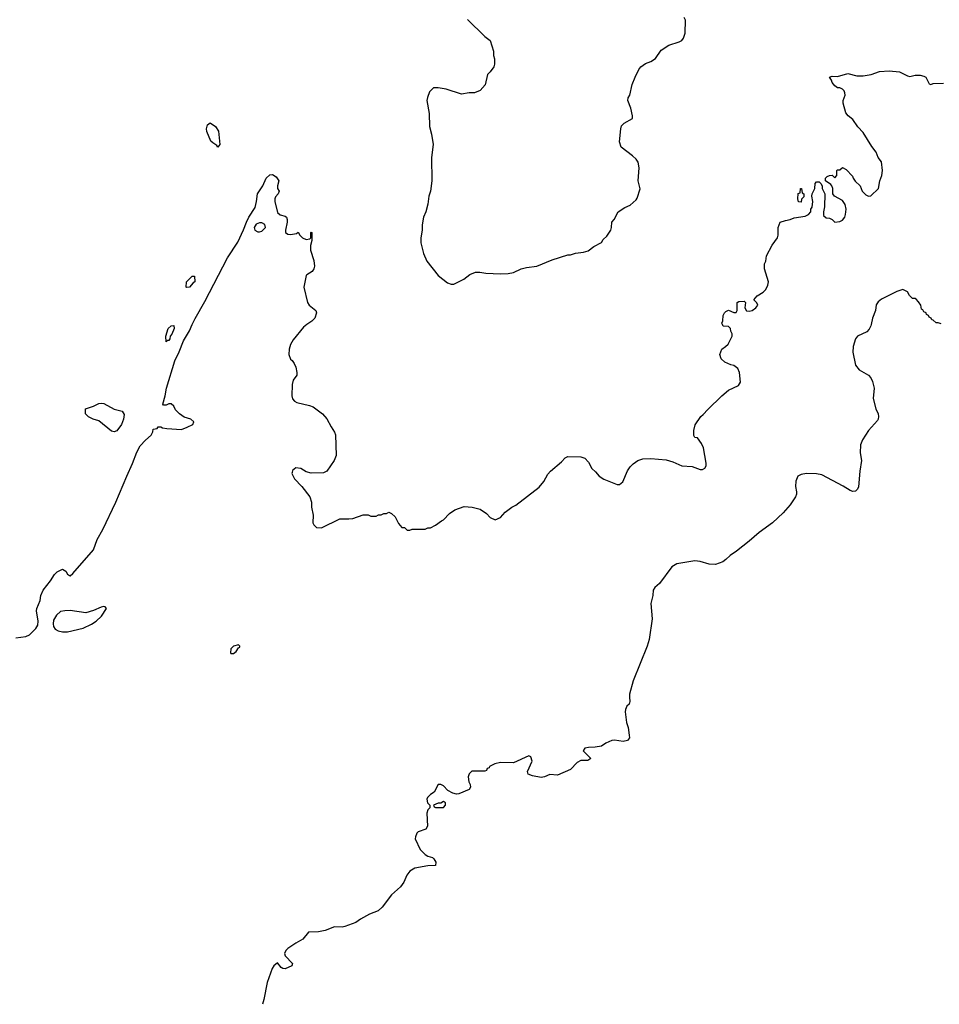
# Model space of a CAD drawing. Header units: inches. Extents: x 1934316 to 2140091, y 524953 to 667329.
# Tile 335 of 384: x 2111340 to 2118437, y 544754 to 552353. Entities that reach past the tile are written whole.
import ezdxf

# ---------------------------------------------------------------- set-up
doc = ezdxf.new("R2010")
doc.units = ezdxf.units.IN
doc.header["$MEASUREMENT"] = 0
doc.layers.add('C1514', color=7, linetype='Continuous')
doc.layers.add('C1515', color=7, linetype='Continuous')

msp = doc.modelspace()

# ---------------------------------------------------------------- linework, layer by layer
at = {"layer": 'C1514', "color": 5}
for points, elevation in [([(2111310, 547581.8), (2111386.6, 547593.4), (2111414.8, 547605.2), (2111465.6, 547654.4), (2111479.7, 547680.3), (2111483.6, 547710), (2111469.7, 547790), (2111472.1, 547807.9), (2111499.3, 547870), (2111504, 547910), (2111522.7, 547950), (2111578.9, 548021.1), (2111609.5, 548070), (2111630, 548090.7), (2111670, 548111.3), (2111696.9, 548096.9), (2111710, 548074), (2111723.6, 548063.6), (2111730, 548062), (2111750, 548078), (2111910, 548261), (2111938, 548342), (2111981.7, 548418.3), (2112083, 548630), (2112166, 548830), (2112211.7, 548928.3), (2112244.4, 549015.6), (2112270, 549063.8), (2112310, 549107.3), (2112354.6, 549145.4), (2112367.3, 549172.7), (2112370, 549194), (2112402, 549198), (2112408.4, 549211.6), (2112430, 549212), (2112442, 549202), (2112476.9, 549196.9), (2112590, 549190.8), (2112632.9, 549207.1), (2112675.3, 549230), (2112684, 549250), (2112661.2, 549270), (2112610, 549286), (2112573.2, 549310), (2112542.5, 549342.5), (2112528.7, 549370), (2112510, 549388.7), (2112490, 549388.7), (2112470, 549378), (2112450, 549378), (2112444.7, 549384.7), (2112462.7, 549450), (2112472, 549510), (2112538.7, 549721.3), (2112571.8, 549790), (2112604.5, 549875.5), (2112650, 549951), (2112672, 550000)], 160), ([(2117911, 550000), (2117909.1, 549990.9), (2117896.4, 549963.6), (2117876.4, 549943.6), (2117805.2, 549910), (2117789.6, 549890), (2117772, 549830), (2117770, 549786), (2117790, 549688), (2117818, 549650), (2117890, 549608.7), (2117908.7, 549590), (2117922, 549562), (2117933.2, 549510), (2117925.2, 549430), (2117947.3, 549350), (2117964.5, 549310), (2117967, 549290), (2117966, 549270), (2117960.1, 549259.9), (2117890, 549182), (2117844.2, 549110), (2117828.6, 549071.5), (2117825.1, 549010), (2117836, 548950), (2117822.7, 548870), (2117812.5, 548747.5), (2117806.6, 548730), (2117790, 548715.5), (2117770, 548712.7), (2117750, 548718.4), (2117694.2, 548754.2), (2117530, 548840.3), (2117490, 548847.6), (2117411.4, 548851.4), (2117370, 548844), (2117345.4, 548830), (2117328.5, 548791.5), (2117326, 548750), (2117335.3, 548710), (2117334.2, 548690), (2117326.9, 548670), (2117285.1, 548610), (2117232.1, 548547.9), (2117150, 548468.8), (2117045.6, 548394.4), (2116970, 548328.7), (2116871.8, 548250), (2116822.8, 548217.2), (2116790, 548187.2), (2116765.2, 548170), (2116710, 548149), (2116662, 548150), (2116591.7, 548171.7), (2116550, 548176.4), (2116410, 548153.4), (2116372.8, 548130), (2116277.2, 548002.8), (2116241.2, 547970), (2116229.5, 547950), (2116226.6, 547910), (2116211.6, 547848.4), (2116219.8, 547730), (2116198.2, 547570), (2116182.3, 547517.7), (2116074.3, 547250), (2116047.2, 547147.2), (2116044.9, 547124.9), (2116049.7, 547090), (2116042.4, 547070), (2116026.2, 547053.8), (2116015, 547030), (2116012.9, 547010), (2116023.7, 546930), (2116035.3, 546890), (2116044.5, 546830), (2116044.7, 546810), (2116030, 546790.3), (2115997.5, 546782.5), (2115930, 546792.3), (2115910, 546790.1), (2115864, 546770), (2115830, 546745.7), (2115782, 546738), (2115730, 546737.2), (2115702, 546730), (2115689.4, 546710), (2115748.7, 546650), (2115723.2, 546636.8), (2115670, 546636.5), (2115641.1, 546618.9), (2115590, 546565.5), (2115490, 546523.2), (2115432.1, 546527.9), (2115390, 546509.2), (2115365.1, 546505.1), (2115296.7, 546516.7), (2115264.7, 546530), (2115258, 546550), (2115294.8, 546630), (2115283.5, 546663.5), (2115270, 546672), (2115150, 546618.8), (2115050, 546620.7), (2115006, 546610), (2114966, 546590), (2114962, 546578), (2114947.3, 546572.7), (2114942, 546558), (2114930, 546554), (2114830, 546554), (2114808.4, 546531.6), (2114802, 546510), (2114805.2, 546470), (2114817.2, 546450), (2114819.3, 546430), (2114810, 546411.3), (2114730, 546378), (2114710, 546376), (2114683.5, 546383.5), (2114645.2, 546405.2), (2114610, 546441), (2114590, 546451), (2114569, 546451), (2114538, 546390), (2114510, 546372), (2114488, 546350), (2114483.1, 546336.9), (2114488, 546310), (2114506, 546290), (2114506, 546270), (2114490, 546254), (2114482, 546230), (2114488, 546130), (2114473.6, 546106.4), (2114414, 546086), (2114404.7, 546075.3), (2114393.6, 546046.4), (2114393.2, 546030), (2114429.6, 545949.6), (2114470, 545909.5), (2114490, 545898), (2114526.6, 545886.6), (2114537, 545877), (2114552, 545850), (2114550, 545826), (2114490, 545822.3), (2114390, 545803.8), (2114350, 545780.3), (2114327.8, 545750), (2114304, 545696), (2114278.2, 545661.8), (2114210, 545598.4), (2114137.3, 545502.6), (2114105.8, 545474.2), (2114040.9, 545450), (2113970, 545410.3), (2113935.2, 545384.8), (2113850, 545353.5), (2113829.1, 545349.1), (2113770, 545351.1), (2113697.4, 545322.6), (2113646.1, 545313.9), (2113569.2, 545310.8), (2113524.6, 545255.4), (2113470, 545225.3), (2113410, 545184), (2113395.1, 545170), (2113384.8, 545144.8), (2113388.9, 545128.9), (2113445.7, 545070), (2113439.7, 545050), (2113390, 545026.6), (2113369.6, 545029.6), (2113357.5, 545037.5), (2113330, 545072.9), (2113300.4, 545050), (2113287.9, 545030), (2113250, 544923), (2113224.5, 544790), (2113214.7, 544753.8)], 140), ([(2113556.5, 550000), (2113530, 549981.2), (2113450, 549882), (2113430, 549846), (2113421, 549810), (2113418, 549770), (2113430, 549734), (2113443.6, 549723.6), (2113459.6, 549699.6), (2113471.3, 549671.3), (2113478, 549630), (2113478, 549610), (2113451.3, 549570), (2113442, 549538), (2113441, 549450), (2113446.4, 549426.4), (2113462, 549410), (2113479.8, 549399.8), (2113575.9, 549375.9), (2113604.5, 549364.5), (2113678, 549310), (2113710, 549272), (2113742.8, 549210), (2113770.7, 549170), (2113777.3, 549150), (2113782.8, 548990), (2113766, 548950), (2113710, 548868.7), (2113685.4, 548854.6), (2113590, 548853.2), (2113550, 548864), (2113510, 548889), (2113470, 548893.2), (2113446.4, 548873.6), (2113442, 548858), (2113441, 548850), (2113461, 548810), (2113518, 548750), (2113578, 548670), (2113591.3, 548630), (2113591.3, 548590), (2113604.7, 548530), (2113602, 548470), (2113610, 548454), (2113630, 548434), (2113670, 548432), (2113810, 548502), (2113880.4, 548499.6), (2113910, 548504.7), (2113990, 548531.3), (2114030, 548531.3), (2114050, 548522), (2114090, 548522), (2114110, 548531.3), (2114130, 548532), (2114150, 548542), (2114170, 548542), (2114190, 548552), (2114210, 548542), (2114236.9, 548516.9), (2114263.6, 548463.6), (2114290, 548434), (2114310, 548434), (2114330, 548414), (2114350, 548414), (2114370, 548422), (2114470, 548422), (2114490, 548432), (2114510, 548432), (2114550, 548452), (2114594.6, 548485.4), (2114610, 548492), (2114658, 548542), (2114698, 548570), (2114770, 548596), (2114830.9, 548590.9), (2114894.4, 548574.4), (2114942, 548542), (2114970, 548512), (2115010, 548492), (2115050, 548511.3), (2115086.6, 548553.4), (2115138, 548590), (2115170, 548606), (2115350, 548746), (2115384, 548790), (2115414.8, 548845.2), (2115437.2, 548870), (2115520.2, 548939.8), (2115550, 548971.3), (2115570, 548981), (2115670, 548978.8), (2115702, 548970), (2115730, 548938), (2115756, 548890), (2115784.5, 548864.5), (2115810.7, 548830.7), (2115847.1, 548807.1), (2115950, 548764.7), (2115970, 548764.7), (2115993.6, 548786.4), (2116030, 548872), (2116050, 548902), (2116073.6, 548926.4), (2116109.4, 548950.6), (2116150, 548962.8), (2116210, 548966.8), (2116330, 548956.3), (2116381.1, 548941.1), (2116450, 548911), (2116530, 548906), (2116590, 548882), (2116610, 548882), (2116628.4, 548891.6), (2116638, 548910), (2116638, 548930), (2116617.2, 549050), (2116602, 549082), (2116570, 549126), (2116550, 549128), (2116543.1, 549143.1), (2116543.1, 549183.1), (2116553.6, 549226.4), (2116595.3, 549290), (2116615.1, 549304.9), (2116650, 549344.7), (2116759, 549450), (2116810, 549494.8), (2116888, 549530), (2116903.1, 549556.9), (2116894, 549630), (2116882, 549662), (2116850, 549685.2), (2116828, 549690), (2116782, 549710), (2116754.6, 549734.6), (2116742, 549770), (2116758, 549810), (2116788, 549830), (2116808, 549850), (2116838, 549910), (2116838, 549930), (2116828.4, 549948.4), (2116826, 549970), (2116810, 549986), (2116770, 549988), (2116763.5, 550000)], 160)]:
    msp.add_lwpolyline(points, dxfattribs=dict(at, elevation=elevation))
for points, elevation in [([(2112470, 549868), (2112469.3, 549910), (2112485.2, 549970), (2112510, 549991.3), (2112530, 549994), (2112531.3, 549970), (2112514.4, 549925.6), (2112502, 549910), (2112498, 549890), (2112490, 549878), (2112482, 549878)], 160), ([(2112070, 549172.7), (2112050, 549177.2), (2111950, 549257.2), (2111908, 549270), (2111870, 549289), (2111848.7, 549310), (2111848, 549350), (2111910, 549371), (2111950, 549391), (2111970, 549394.8), (2111990, 549390.8), (2112070, 549346), (2112131, 549331), (2112146.8, 549306.8), (2112142.4, 549270), (2112126.4, 549230), (2112090, 549180.9)], 160), ([(2111990, 547823.5), (2111970, 547819.3), (2111910, 547793.2), (2111850, 547776.3), (2111730, 547793), (2111688.2, 547791.8), (2111655.3, 547784.7), (2111623.7, 547756.3), (2111602.1, 547717.9), (2111597.9, 547690), (2111601.3, 547670), (2111613.8, 547650), (2111636.2, 547636.2), (2111670, 547628.3), (2111710, 547628.3), (2111830, 547658.1), (2111893.2, 547686.8), (2111930.6, 547710), (2111971.1, 547748.9), (2112009.6, 547810), (2112000.9, 547820.9)], 160), ([(2113029.1, 547529.1), (2112990, 547517.4), (2112970, 547498), (2112966.1, 547466.1), (2112970, 547460.5), (2112990, 547460.3), (2113010, 547476.5), (2113030, 547505.5), (2113039, 547510), (2113039, 547519)], 160), ([(2114610, 546318), (2114590, 546306), (2114570, 546306), (2114534, 546290), (2114538, 546278), (2114550, 546274), (2114610, 546274), (2114626, 546290), (2114626, 546310)], 140)]:
    msp.add_lwpolyline(points, close=True, dxfattribs=dict(at, elevation=elevation))
at = {"layer": 'C1515', "color": 5}
for points, elevation in [([(2114795.2, 552355.2), (2114930, 552224.7), (2114970, 552192), (2114996, 552110), (2114996.9, 552076.9), (2115004.7, 552050), (2115004.7, 552010), (2114998, 551990), (2114971.3, 551950), (2114951.3, 551930), (2114931.3, 551850), (2114893.7, 551806.3), (2114850, 551789), (2114810, 551789), (2114750, 551779), (2114630, 551817.2), (2114570, 551828.7), (2114532.7, 551827.3), (2114503.6, 551796.4), (2114486.8, 551753.2), (2114482.8, 551730), (2114500.7, 551630), (2114502, 551530), (2114519.1, 551470), (2114530.5, 551390.5), (2114518, 551290), (2114520.5, 551110), (2114510.4, 551029.6), (2114498, 550990), (2114490.5, 550930), (2114473.4, 550870), (2114456.3, 550830), (2114446.8, 550770), (2114446.8, 550730), (2114434.8, 550670), (2114434.8, 550630), (2114456, 550550), (2114481, 550490), (2114570, 550378), (2114642, 550322), (2114670, 550311.3), (2114690, 550312), (2114768.8, 550351.1), (2114814.6, 550385.4), (2114856.4, 550403.6), (2114890, 550404.7), (2114936.9, 550396.9), (2115050, 550390.8), (2115110, 550394.8), (2115150, 550402.8), (2115210, 550431), (2115250, 550441), (2115330, 550451), (2115450, 550501), (2115570, 550538), (2115590, 550538), (2115630, 550551.3), (2115690, 550558), (2115726, 550570), (2115770, 550602), (2115830, 550634), (2115843.1, 550656.9), (2115870, 550682), (2115902, 550730), (2115908, 550750), (2115908.7, 550790), (2115928, 550810), (2115958, 550870), (2116010, 550904.7), (2116050, 550922), (2116096.5, 550963.5), (2116104.7, 550975.3), (2116128.4, 551048.4), (2116113.2, 551110), (2116121.2, 551210), (2116112.5, 551252.5), (2116096.5, 551276.5), (2116070, 551302), (2115982, 551370), (2115969.1, 551410.9), (2115978, 551510), (2115984.7, 551535.3), (2116005.2, 551554.8), (2116068.7, 551591.3), (2116068.8, 551611.1), (2116056, 551670), (2116034, 551730), (2116035.3, 551750), (2116049.2, 551770.8), (2116066.6, 551853.4), (2116089.2, 551910), (2116119, 551970), (2116134, 551990), (2116170, 552014.8), (2116210, 552030.8), (2116246.6, 552053.4), (2116290, 552118), (2116350, 552158), (2116430, 552182), (2116450, 552192), (2116462, 552210), (2116475.3, 552250), (2116478, 552350), (2116468, 552370)], 180), ([(2116763.5, 550000), (2116758, 550010), (2116766, 550030), (2116768, 550070), (2116778, 550090), (2116790, 550102), (2116810, 550111), (2116850, 550094), (2116870, 550094), (2116878, 550110), (2116878, 550170), (2116890, 550178), (2116930, 550182), (2116936.9, 550176.9), (2116942, 550170), (2116936, 550130), (2116950, 550106), (2116970, 550102.8), (2116992.1, 550107.9), (2117022, 550130), (2117035.3, 550150), (2117028.4, 550168.4), (2117006, 550190), (2117030, 550222), (2117078, 550250), (2117098, 550270), (2117114.6, 550305.4), (2117119, 550330), (2117088.7, 550430), (2117088, 550470), (2117098, 550490), (2117102, 550530), (2117147.2, 550612.8), (2117188.7, 550670), (2117194, 550690), (2117193.2, 550750), (2117209.4, 550790.6), (2117250, 550804.7), (2117286, 550810), (2117316.4, 550823.6), (2117402, 550838), (2117426, 550850), (2117446, 550870), (2117446, 550890), (2117454.6, 550905.4), (2117461.2, 550950), (2117454, 550990), (2117455.3, 551010), (2117475.3, 551050), (2117478, 551090), (2117490, 551102), (2117510, 551102), (2117522, 551090), (2117531.6, 551071.6), (2117532, 551050), (2117552, 551010), (2117551.3, 550910), (2117542, 550870), (2117542, 550842), (2117563.6, 550823.6), (2117590, 550822), (2117610.9, 550810.9), (2117631.6, 550791.6), (2117670, 550796), (2117690, 550806), (2117708.7, 550830), (2117714, 550850), (2117718, 550890), (2117710, 550926), (2117690, 550958), (2117628, 550990), (2117615.3, 551010), (2117615.3, 551050), (2117608, 551070), (2117600.4, 551080.4), (2117558, 551110), (2117558, 551130), (2117570, 551142), (2117590, 551152), (2117610, 551154), (2117630, 551134), (2117646, 551150), (2117646, 551190), (2117650, 551194), (2117670, 551194), (2117690, 551212), (2117716.9, 551196.9), (2117766, 551146), (2117771.3, 551130), (2117787.5, 551107.5), (2117824.7, 551070), (2117842, 551030), (2117870, 551002), (2117890, 550992), (2117907.3, 550992.7), (2117968, 551050), (2117977.2, 551110), (2117992.3, 551150), (2117998, 551190), (2117990, 551255.3), (2117964, 551290), (2117949, 551330), (2117915.1, 551375.1), (2117850, 551482), (2117807.2, 551527.2), (2117770, 551584), (2117732.1, 551612.1), (2117715.5, 551635.5), (2117694, 551710), (2117694.5, 551730), (2117709, 551770), (2117708.7, 551790), (2117703.1, 551803.1), (2117690, 551818), (2117670, 551828), (2117650, 551828), (2117630, 551842), (2117610, 551868.7), (2117605.6, 551885.6), (2117589, 551911), (2117610, 551918), (2117650, 551916), (2117730, 551938.8), (2117800.5, 551920.5), (2117850, 551919.1), (2117910, 551930.7), (2117974.4, 551954.4), (2118050, 551959.1), (2118130, 551950.8), (2118190, 551921), (2118210, 551916), (2118250, 551924.7), (2118290, 551924.7), (2118316.9, 551916.9), (2118332, 551910), (2118358, 551858), (2118370, 551854), (2118390, 551862), (2118470, 551864.7)], 160), ([(2112672, 550000), (2112693.1, 550046.9), (2112770, 550177.3), (2112944.5, 550515.5), (2113022.6, 550637.4), (2113068.5, 550731.5), (2113089.7, 550790), (2113109.7, 550830), (2113157, 550903), (2113168.6, 550950), (2113176.1, 551010), (2113216.2, 551070), (2113243.1, 551130), (2113270, 551156.4), (2113290, 551158), (2113320.5, 551140.5), (2113340.7, 551110), (2113328.6, 551070), (2113330.5, 551050), (2113341.6, 551030), (2113334.4, 551010), (2113314.3, 550985.7), (2113308.7, 550970), (2113310.2, 550950.2), (2113330, 550865.5), (2113350, 550846), (2113390, 550836), (2113398, 550830), (2113404.7, 550810), (2113404.7, 550790), (2113392, 550730), (2113392, 550710), (2113410, 550698), (2113430, 550696), (2113476.4, 550703.6), (2113490, 550714), (2113502, 550690), (2113522, 550670), (2113550, 550658), (2113578, 550662), (2113586, 550670), (2113588, 550710), (2113590, 550714), (2113594, 550710), (2113594, 550650), (2113584.7, 550610), (2113585.4, 550574.6), (2113610, 550494), (2113614, 550450), (2113610.7, 550430), (2113596, 550410), (2113554.8, 550385.2), (2113550, 550378), (2113534, 550290), (2113562, 550170), (2113574.8, 550150), (2113624.7, 550110), (2113631.3, 550090), (2113618, 550050), (2113593.7, 550026.3), (2113556.5, 550000)], 160), ([(2118450, 550004.7), (2118427.3, 550012.7), (2118412.7, 550012.7), (2118390, 550034), (2118378, 550038), (2118374, 550050), (2118358, 550058), (2118354, 550070), (2118338, 550078), (2118334, 550090), (2118318, 550098), (2118310, 550114), (2118298, 550118), (2118294, 550150), (2118276.9, 550176.9), (2118256.9, 550196.9), (2118250, 550202), (2118230, 550202), (2118205.4, 550225.4), (2118190, 550252), (2118154, 550270), (2118110, 550256), (2117990, 550196), (2117964.1, 550175.9), (2117950, 550152), (2117944, 550110), (2117921.2, 550050), (2117911, 550000)], 140)]:
    msp.add_lwpolyline(points, dxfattribs=dict(at, elevation=elevation))
at = {"layer": 'C1515', "color": 5, "elevation": 160}
for points in [[(2112870, 551369), (2112861.2, 551381.2), (2112830, 551402), (2112816.5, 551416.5), (2112784.5, 551490), (2112782, 551510), (2112790, 551542), (2112810, 551556), (2112851, 551530), (2112874, 551494), (2112884.7, 551390)], [(2117370, 550946), (2117350, 550948), (2117346, 550970), (2117348.4, 551011.6), (2117362, 551018), (2117366, 551050), (2117370, 551051.3), (2117374, 551050), (2117378, 551018), (2117392, 551010), (2117390, 550986), (2117372, 550968)], [(2113210, 550785.6), (2113190, 550784.7), (2113165.8, 550774.2), (2113150.3, 550750), (2113154.4, 550730), (2113176.9, 550716.9), (2113190, 550715.6), (2113210, 550722.3), (2113236.9, 550750), (2113232.5, 550772.5)], [(2112630, 550286), (2112626, 550290), (2112628, 550330), (2112670, 550374), (2112690, 550374), (2112690.8, 550330), (2112678, 550322), (2112650, 550288)]]:
    msp.add_lwpolyline(points, close=True, dxfattribs=at)

doc.saveas('drawing.dxf')
